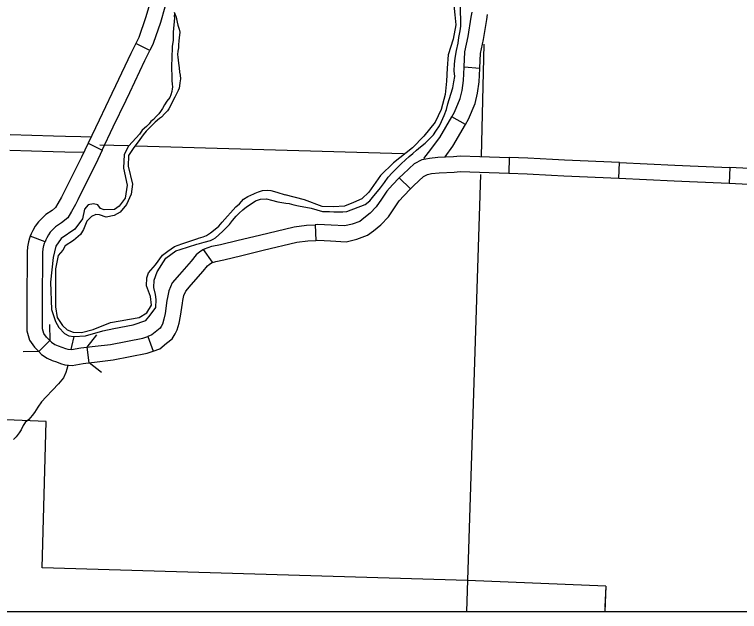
# Model space of a CAD drawing. Extents: x 1196286 to 1268366, y 2040822 to 2082115.
# Drawn here: x 1228935 to 1231536, y 2047966 to 2050108 of the extents above; entities that cross this region are included whole.
import ezdxf

# ---------------------------------------------------------------- set-up
doc = ezdxf.new("R2010")
doc.units = 0
for name, color, linetype in [('60', 7, 'Continuous'), ('61', 7, 'Continuous'), ('62', 7, 'Continuous'), ('63', 7, 'Continuous'), ('Level 69', 7, 'Continuous'), ('Level 70', 7, 'Continuous'), ('Level 71', 7, 'Continuous'), ('Level 8', 7, 'Continuous'), ('Level 83', 7, 'Continuous')]:
    doc.layers.add(name, color=color, linetype=linetype)

msp = doc.modelspace()

# ---------------------------------------------------------------- linework, layer by layer
at = {"layer": '60'}
for points in [[(1230618.7, 2050001.5), (1230608.6, 2049597.8)], [(1229240.6, 2049640), (1229341.6, 2049637.2)], [(1229370.2, 2049636.4), (1230330.5, 2049609.5)], [(1230606.5, 2049533.9), (1230556.2, 2047966.3)]]:
    msp.add_lwpolyline(points, dxfattribs=at)
at = {"layer": '61'}
for p, q in [((1230604.6, 2049914.3), (1230548.5, 2049918.1)), ((1230552.4, 2049712.6), (1230503.8, 2049741))]:
    msp.add_line(p, q, dxfattribs=at)
for points in [[(1230548.5, 2049918.1), (1230548.6, 2049919.6), (1230550.6, 2049974.2), (1230562.2, 2050028.3), (1230573.3, 2050098), (1230576.2, 2050116.2)], [(1230604.6, 2049914.3), (1230604.8, 2049916.7), (1230606.6, 2049967.2), (1230617.6, 2050018), (1230628.9, 2050089.2), (1230631.7, 2050107.5)], [(1230503.8, 2049741), (1230513.1, 2049757), (1230533.4, 2049806.3), (1230540.9, 2049835.2), (1230545.3, 2049870.9), (1230548.5, 2049918.1)], [(1230552.4, 2049712.6), (1230563.7, 2049731.9), (1230587, 2049788.6), (1230596.3, 2049824.8), (1230601.3, 2049865.6), (1230604.6, 2049914.3)], [(1230403.8, 2049590.9), (1230420.4, 2049612.3), (1230460.2, 2049666.5), (1230503.8, 2049741)], [(1230479.4, 2049597.6), (1230507.3, 2049635.5), (1230552.4, 2049712.6)]]:
    msp.add_lwpolyline(points, dxfattribs=at)
at = {"layer": '62'}
for points in [[(1230500.5, 2050239), (1230507.6, 2050177.2), (1230514.3, 2050105.9), (1230517.7, 2050070.3), (1230508.1, 2050018.6), (1230491.1, 2049962.6), (1230486.6, 2049915.5), (1230484.6, 2049868.2), (1230480.1, 2049821.1), (1230465.6, 2049767.3), (1230444.1, 2049720.9), (1230402.9, 2049670.6), (1230362.1, 2049629.8), (1230294, 2049575.9), (1230248.1, 2049530.5), (1230206.5, 2049470.8), (1230181, 2049445.9), (1230151.2, 2049432.9), (1230118.9, 2049420.1), (1230079.8, 2049417.1), (1230038.3, 2049418.8), (1229975.1, 2049442.8), (1229906, 2049460.4)], [(1229936.8, 2049425.4), (1229953.7, 2049420.7), (1229999.5, 2049412.5), (1230018.9, 2049406.6), (1230039.8, 2049401), (1230064.5, 2049401), (1230080.2, 2049400), (1230093.3, 2049399.4), (1230112.8, 2049399.5), (1230126.7, 2049401.1), (1230192.6, 2049426.4), (1230209.7, 2049439.7), (1230224.2, 2049457.5), (1230237.2, 2049472.7), (1230247.9, 2049485.3), (1230262.4, 2049504.6), (1230275.4, 2049523.9), (1230289.5, 2049540.2), (1230305.5, 2049555.4), (1230322.2, 2049572.4), (1230337.4, 2049586), (1230351.1, 2049598.6), (1230364.4, 2049609.3), (1230376.9, 2049620.7), (1230391.4, 2049633.3), (1230408, 2049646.6), (1230434.7, 2049672.1), (1230438.1, 2049675.4), (1230446.9, 2049688.8), (1230459.6, 2049708.1), (1230466.2, 2049723.8), (1230475.9, 2049744.7), (1230484.1, 2049766.7), (1230490, 2049787.3), (1230494.7, 2049803), (1230507, 2049844.1), (1230511.1, 2049866.6), (1230514, 2049885.3), (1230512.4, 2049905.3), (1230513.9, 2049929.7), (1230515.8, 2049951), (1230521, 2049978.4), (1230526.7, 2050005), (1230529.2, 2050024.5), (1230533.4, 2050048.4), (1230535.9, 2050066), (1230536.2, 2050085.2), (1230533.6, 2050160.8)], [(1229508.2, 2050115.6), (1229512.4, 2050103.8), (1229514.6, 2050098.1), (1229518.4, 2050080), (1229521.2, 2050069.1), (1229525.9, 2050055.5), (1229528, 2050043.8), (1229527.1, 2050033.7), (1229525.8, 2050025.1), (1229524.8, 2050011.6), (1229523.5, 2049999.9), (1229522.6, 2049988.3), (1229520.9, 2049976.3), (1229520, 2049963.6), (1229520.6, 2049954.2), (1229522.9, 2049933.1), (1229525.6, 2049916.1), (1229526.9, 2049900.3), (1229528.6, 2049890.2), (1229529.9, 2049876.6), (1229527.8, 2049862), (1229526.9, 2049851.9), (1229525.6, 2049843.6), (1229521.4, 2049834.7), (1229510.1, 2049811.6), (1229488.1, 2049768.7), (1229483.2, 2049762.4), (1229474, 2049752), (1229462.6, 2049739.8), (1229455.4, 2049734.7), (1229439.8, 2049721), (1229422.3, 2049705.1), (1229407.5, 2049689.2), (1229396, 2049675.9), (1229383.9, 2049659.7), (1229360.9, 2049626.6)], [(1229508.4, 2050111), (1229508.2, 2050100.5), (1229508.5, 2050095.2), (1229504, 2050044.2), (1229503.9, 2050037.1), (1229503.9, 2050015.6), (1229500.2, 2049992.4), (1229500.1, 2049985.7), (1229499.9, 2049975.9), (1229499.8, 2049966.1), (1229499.6, 2049954.1), (1229499.5, 2049945.8), (1229498.1, 2049929), (1229498, 2049920.7), (1229498.1, 2049906.8), (1229498.7, 2049894.4), (1229499.2, 2049880.5), (1229499.4, 2049870), (1229500.4, 2049858.7), (1229501.3, 2049847.4), (1229500.9, 2049841), (1229499.6, 2049830.9), (1229496, 2049819.7), (1229491.8, 2049810.3), (1229481.4, 2049796.2), (1229473, 2049784), (1229466.1, 2049770.9), (1229458.4, 2049760.2), (1229452.3, 2049751.2), (1229443.5, 2049741.2), (1229433.9, 2049731.3), (1229424.1, 2049723.5), (1229418.2, 2049715.7), (1229407.9, 2049705.8), (1229393.3, 2049692.2), (1229383.3, 2049678.3), (1229345.3, 2049636.7)], [(1229345.5, 2049637.1), (1229328.4, 2049605), (1229326.3, 2049556.6), (1229339.5, 2049494.9), (1229332.2, 2049449.3), (1229309.9, 2049419.6), (1229293.6, 2049407.6), (1229256.8, 2049406.6), (1229243.9, 2049412.3), (1229233.9, 2049425.4), (1229218.3, 2049428.7), (1229199.7, 2049424.4), (1229185.9, 2049409.6), (1229179.1, 2049374.2), (1229151.2, 2049337.2), (1229102.5, 2049303.6), (1229082.9, 2049276.3), (1229073.3, 2049235.9), (1229064.2, 2049147.1), (1229067.9, 2049050), (1229081.8, 2049006.1), (1229094.1, 2048985.1), (1229114.2, 2048963.9), (1229130.1, 2048955.4), (1229147.9, 2048952.2), (1229190.1, 2048955.5), (1229251.4, 2048973.3), (1229291.2, 2048981.8), (1229360.1, 2048994.1), (1229405.5, 2049010), (1229422.1, 2049029.7), (1229441.7, 2049057), (1229442.9, 2049085), (1229441, 2049102.9), (1229434.2, 2049128.7), (1229435.3, 2049154.1), (1229447.1, 2049184.2), (1229478.2, 2049233.9), (1229513.5, 2049260.4), (1229529.5, 2049264.9), (1229589.5, 2049283.5)], [(1229360.9, 2049626.6), (1229344, 2049601.8), (1229342.4, 2049563.6), (1229358, 2049499.2), (1229353.9, 2049463.7), (1229336.5, 2049426.1), (1229314.3, 2049399), (1229292.8, 2049387.2), (1229263.6, 2049380.8), (1229240.3, 2049389.5), (1229227.1, 2049390), (1229211.1, 2049383.1), (1229194.5, 2049365.9), (1229182.7, 2049335.8), (1229171.5, 2049318.4), (1229146.9, 2049296.6), (1229117.1, 2049277.4), (1229108.6, 2049262.5), (1229092, 2049242.8), (1229082, 2049194.8), (1229081.6, 2049123.4), (1229081.5, 2049059.6), (1229087.7, 2049021.1), (1229107.5, 2048992.2), (1229123.8, 2048976.5), (1229145.9, 2048967.6), (1229174.8, 2048966.4), (1229217.4, 2048977.3), (1229278.9, 2049002.7), (1229313.4, 2049008.9), (1229347.8, 2049015.1), (1229382.3, 2049021.2), (1229409.3, 2049037.9), (1229426.3, 2049065.3), (1229422.3, 2049096), (1229408.2, 2049134.9), (1229409.4, 2049162.9), (1229415.4, 2049180.5), (1229440.3, 2049210), (1229465.5, 2049244.7), (1229484.5, 2049259.1), (1229508.9, 2049275.9), (1229535.6, 2049285), (1229592.6, 2049303.7)], [(1229592.6, 2049303.7), (1229595.2, 2049305), (1229612.1, 2049309.6), (1229623.8, 2049314.3), (1229637.4, 2049323.9), (1229654.5, 2049337.9), (1229668.2, 2049348.9), (1229680, 2049363), (1229728.4, 2049417.5), (1229741.7, 2049428.2), (1229756.9, 2049444.8), (1229771.7, 2049454.4), (1229793.9, 2049464.9), (1229797.7, 2049467.1), (1229809.8, 2049471.8), (1229824.8, 2049475.7), (1229841, 2049477.7), (1229854.1, 2049476.4), (1229875.7, 2049470.4), (1229906, 2049460.4)], [(1229589.5, 2049283.5), (1229598.3, 2049286.5), (1229615.2, 2049290.8), (1229637.4, 2049297.2), (1229647.6, 2049301.5), (1229655.5, 2049306.7), (1229667.7, 2049317.4), (1229682.1, 2049331), (1229693.9, 2049342.1), (1229706.1, 2049354.7), (1229716.8, 2049368.8), (1229730.5, 2049384.8), (1229741.2, 2049395.5), (1229754.5, 2049407.3), (1229767, 2049417.2), (1229784, 2049429), (1229799.2, 2049438.9), (1229817.6, 2049445), (1229839, 2049446.6), (1229857.3, 2049441.8), (1229880, 2049435.4), (1229908, 2049430.8), (1229920, 2049429.6), (1229936.8, 2049425.4)], [(1229148.1, 2048952.2), (1229139.2, 2048916.3), (1229136.7, 2048906)], [(1229126, 2048848.4), (1229122.9, 2048835.2), (1229119.2, 2048822.9), (1229111, 2048803.9), (1229093.1, 2048782.7), (1229070.6, 2048760.6), (1229048.2, 2048736.5), (1229032.2, 2048718.3), (1229019.1, 2048698.6), (1229006.8, 2048679.7), (1228998.4, 2048668.9), (1228986.2, 2048654.8), (1228973.7, 2048644.5), (1228966.4, 2048633.3), (1228958.7, 2048617.3), (1228952.1, 2048606.5), (1228940.7, 2048592.8), (1228930.8, 2048583.2)]]:
    msp.add_lwpolyline(points, dxfattribs=at)
at = {"layer": '63'}
for points in [[(1231056.2, 2048057.5), (1231052.2, 2047966.3)], [(1231056.2, 2048057.5), (1231052.2, 2047966.3)], [(1231056.2, 2048057.5), (1231052.9, 2047983.4)]]:
    msp.add_lwpolyline(points, dxfattribs=at)
at = {"layer": 'Level 69'}
for points in [[(1228919.6, 2049677.1), (1229075, 2049672.8), (1229117.5, 2049671.6)], [(1229117.5, 2049671.6), (1229172.7, 2049670), (1229210.2, 2049669)], [(1228918, 2049620.9), (1229073.4, 2049616.5), (1229115.9, 2049615.3)], [(1229115.9, 2049615.3), (1229183.9, 2049613.4)]]:
    msp.add_lwpolyline(points, dxfattribs=at)
at = {"layer": 'Level 70'}
msp.add_lwpolyline([(1231056.2, 2048057.5), (1230559.8, 2048076.9), (1229033.8, 2048122.5), (1229048.7, 2048648.2), (1228562.2, 2048668.5), (1228540.1, 2048166.7), (1227567.9, 2048203.2), (1227620.1, 2049667.6), (1227129.1, 2049672.5), (1227157.2, 2050690.5), (1227491.2, 2050685.6), (1227647.6, 2050670.1), (1227657.4, 2051038.4)], dxfattribs=at)
at = {"layer": 'Level 71'}
for p, q in [((1229420.1, 2049978.6), (1229369.7, 2050003.4)), ((1229199.1, 2049645.6), (1229249.9, 2049621.5)), ((1230709.8, 2049594.3), (1230707.8, 2049538.1)), ((1230709.8, 2049594.3), (1230709.8, 2049594.3)), ((1231103.1, 2049520), (1231105.6, 2049576.2)), ((1231501.2, 2049558.6), (1231498.7, 2049502.4)), ((1230355.7, 2049482), (1230315.3, 2049521.2)), ((1230355.7, 2049482), (1230355.7, 2049482)), ((1230013.4, 2049353.4), (1230016.4, 2049297.2)), ((1229044.4, 2049292.7), (1228991.6, 2049312.1)), ((1229044.4, 2049292.7), (1229044.4, 2049292.7)), ((1229644.9, 2049218.8), (1229612.4, 2049264.8)), ((1229412.8, 2048952.9), (1229431.8, 2048900)), ((1229412.8, 2048952.9), (1229412.8, 2048952.9)), ((1229022.1, 2048898.4), (1229061.2, 2048938.8))]:
    msp.add_line(p, q, dxfattribs=at)
for points in [[(1229424, 2050178), (1229424.4, 2050169.1), (1229419.8, 2050147.4), (1229404.8, 2050095.5), (1229380.5, 2050025.4), (1229369.7, 2050003.4)], [(1229480.2, 2050180.6), (1229481, 2050164.4), (1229474.3, 2050133.6), (1229458.4, 2050078.5), (1229432.5, 2050003.7), (1229420.1, 2049978.6)], [(1229369.7, 2050003.4), (1229351.8, 2049967.1), (1229297.5, 2049852.1), (1229284.3, 2049824.4)], [(1229335, 2049800.2), (1229348.3, 2049828), (1229402.5, 2049942.7), (1229420.1, 2049978.6)], [(1229284.3, 2049824.4), (1229238.3, 2049728.3), (1229199.1, 2049645.6)], [(1229249.9, 2049621.5), (1229289.1, 2049704.1), (1229335, 2049800.2)], [(1229199.1, 2049645.6), (1229175.7, 2049596.2), (1229117.2, 2049479.2), (1229111.9, 2049469)], [(1229249.9, 2049621.5), (1229226.3, 2049571.5), (1229167.3, 2049453.7), (1229161.8, 2049443.1)], [(1230315.3, 2049521.2), (1230328.7, 2049535.1), (1230369.9, 2049572.7), (1230397.9, 2049587.7), (1230423.1, 2049592.6), (1230453.8, 2049595.3), (1230509.2, 2049598.8)], [(1230509.2, 2049598.8), (1230533.1, 2049600.2), (1230604.8, 2049598), (1230709.8, 2049594.3)], [(1230907.8, 2049585), (1230864.8, 2049586.9), (1230776.3, 2049591.9), (1230709.8, 2049594.3)], [(1231105.6, 2049576.2), (1230907.8, 2049585)], [(1231105.6, 2049576.2), (1231303.4, 2049567.4)], [(1230512.7, 2049542.6), (1230533.9, 2049543.9), (1230602.9, 2049541.8), (1230707.8, 2049538.1)], [(1231303.4, 2049567.4), (1231359.1, 2049564.9), (1231501.2, 2049558.6)], [(1231699.1, 2049549.8), (1231571, 2049555.5), (1231501.2, 2049558.6)], [(1230315.3, 2049521.2), (1230290.9, 2049496.1), (1230270.1, 2049473.4), (1230251.3, 2049444.9), (1230232.8, 2049417.6), (1230210.7, 2049394.5), (1230187.7, 2049376.5)], [(1230355.7, 2049482), (1230367.9, 2049494.7), (1230402.7, 2049526.5), (1230417, 2049534.1), (1230431, 2049536.9), (1230458, 2049539.2), (1230512.7, 2049542.6)], [(1230707.8, 2049538.1), (1230773.7, 2049535.7), (1230861.9, 2049530.7), (1230905.3, 2049528.8)], [(1230905.3, 2049528.8), (1231103.1, 2049520)], [(1231103.1, 2049520), (1231300.9, 2049511.2)], [(1231300.9, 2049511.2), (1231356.6, 2049508.7), (1231498.7, 2049502.4)], [(1231498.7, 2049502.4), (1231568.5, 2049499.3), (1231696.5, 2049493.6)], [(1229111.9, 2049469), (1229103.5, 2049452.8), (1229090.8, 2049429.4), (1229082.4, 2049415.6), (1229070, 2049404.9), (1229047.6, 2049390.3), (1229036.3, 2049379.7), (1229020.4, 2049363.5), (1229009, 2049348.3), (1229000.3, 2049332.7), (1228994.7, 2049320.6), (1228991.6, 2049312.1)], [(1230222.2, 2049332.2), (1230248.6, 2049352.7), (1230276.7, 2049382.1), (1230298.1, 2049413.6), (1230314.6, 2049438.7), (1230331.9, 2049457.5), (1230355.7, 2049482)], [(1229161.8, 2049443.1), (1229153.2, 2049426.4), (1229139.6, 2049401.4), (1229125.8, 2049378.7), (1229103.9, 2049359.9), (1229082.4, 2049345.9), (1229075.6, 2049339.5), (1229063.2, 2049326.8), (1229056.3, 2049317.5), (1229050.4, 2049307.1), (1229046.7, 2049299), (1229044.4, 2049292.7)], [(1230187.7, 2049376.5), (1230173.6, 2049365.6), (1230146.6, 2049355.2), (1230120.1, 2049349.1), (1230071.4, 2049352), (1230023.1, 2049353.9), (1230013.4, 2049353.4)], [(1229814.2, 2049316.5), (1229937.6, 2049346.1), (1229982.5, 2049351.7), (1230013.4, 2049353.4)], [(1228991.6, 2049312.1), (1228988.9, 2049304.9), (1228985.1, 2049292.2), (1228981.7, 2049274.4), (1228980.1, 2049256.3), (1228980.3, 2049221), (1228979.2, 2049105.9)], [(1229612.4, 2049264.8), (1229616.2, 2049267.4), (1229642.7, 2049276.4), (1229674.1, 2049283), (1229737.6, 2049298.1), (1229814.2, 2049316.5)], [(1230016.4, 2049297.2), (1230023.5, 2049297.6), (1230068.7, 2049295.8), (1230124.8, 2049292.5), (1230163, 2049301.2), (1230201.6, 2049316.1), (1230222.2, 2049332.2)], [(1229035.4, 2049105.4), (1229036.6, 2049220.9), (1229036.4, 2049254), (1229037.5, 2049266.6), (1229039.8, 2049278.8), (1229042.3, 2049287.1), (1229044.4, 2049292.7)], [(1229827.3, 2049261.8), (1229947.7, 2049290.6), (1229987.5, 2049295.7), (1230016.4, 2049297.2)], [(1229612.4, 2049264.8), (1229599.8, 2049255.8), (1229586.7, 2049245.6), (1229568.6, 2049222.7), (1229526.8, 2049174.8), (1229500.5, 2049145), (1229488.7, 2049116.4), (1229484.1, 2049092.8)], [(1229642, 2049216.8), (1229657.6, 2049222.1), (1229686.3, 2049228.1), (1229750.6, 2049243.4), (1229827.3, 2049261.8)], [(1229539.3, 2049082), (1229542.8, 2049100.1), (1229548.9, 2049114.8), (1229569.1, 2049137.6), (1229611.9, 2049186.8), (1229626.7, 2049205.5), (1229633.4, 2049210.7), (1229644.9, 2049218.8)], [(1228979.2, 2049105.9), (1228979, 2049087.7), (1228979.6, 2048972.7), (1228988.5, 2048939.1), (1229006.1, 2048913.8), (1229022.1, 2048898.4)], [(1229061.2, 2048938.8), (1229049.1, 2048950.5), (1229040.3, 2048963.1), (1229035.8, 2048980.2), (1229035.3, 2049087.5), (1229035.4, 2049105.4)], [(1229484.1, 2049092.8), (1229481.9, 2049082), (1229474.8, 2049034.8), (1229470.8, 2049014.4), (1229465.4, 2048996.9), (1229461.5, 2048988.2), (1229457.9, 2048982.3), (1229444.9, 2048972.6), (1229428, 2048958.3), (1229412.8, 2048952.9)], [(1229431.8, 2048900), (1229456.5, 2048908.8), (1229479.9, 2048928.5), (1229500.2, 2048943.8), (1229511.2, 2048961.7), (1229518.1, 2048976.9), (1229525.4, 2049000.6), (1229530.3, 2049025.1), (1229537.4, 2049072.4), (1229539.3, 2049082)], [(1229224.7, 2048917.7), (1229279.6, 2048924.4), (1229395.6, 2048946.7), (1229412.8, 2048952.9)], [(1229061.2, 2048938.8), (1229067.9, 2048932.3), (1229079.8, 2048924.2), (1229091.4, 2048919), (1229104.9, 2048913.9), (1229117.5, 2048909.2), (1229125.7, 2048907), (1229139.3, 2048905.5), (1229173.3, 2048911.4), (1229224.7, 2048917.7)], [(1229022.1, 2048898.4), (1229032.3, 2048888.5), (1229052.2, 2048875), (1229069.7, 2048867), (1229085.2, 2048861.2), (1229100.2, 2048855.6), (1229115.1, 2048851.5), (1229141.2, 2048848.7), (1229181.6, 2048855.8), (1229231.5, 2048861.9)], [(1229202.2, 2048858.3), (1229195.4, 2048914.1)], [(1229231.5, 2048861.9), (1229288.4, 2048868.8), (1229410.5, 2048892.3), (1229431.8, 2048900)]]:
    msp.add_lwpolyline(points, dxfattribs=at)
at = {"layer": 'Level 8'}
msp.add_lwpolyline([(1241590.6, 2065596.8), (1214332.8, 2065596.8), (1214332.8, 2047966.3), (1241590.6, 2047966.3)], close=True, dxfattribs=at)
at = {"layer": 'Level 83'}
for points in [[(1229060.2, 2048995.1), (1229061.2, 2048938.8)], [(1229195.4, 2048914.1), (1229230.1, 2048958.4)], [(1229022.1, 2048898.4), (1228965.8, 2048897.4)], [(1229246.5, 2048823.6), (1229202.2, 2048858.3)]]:
    msp.add_lwpolyline(points, dxfattribs=at)

doc.saveas('drawing.dxf')
